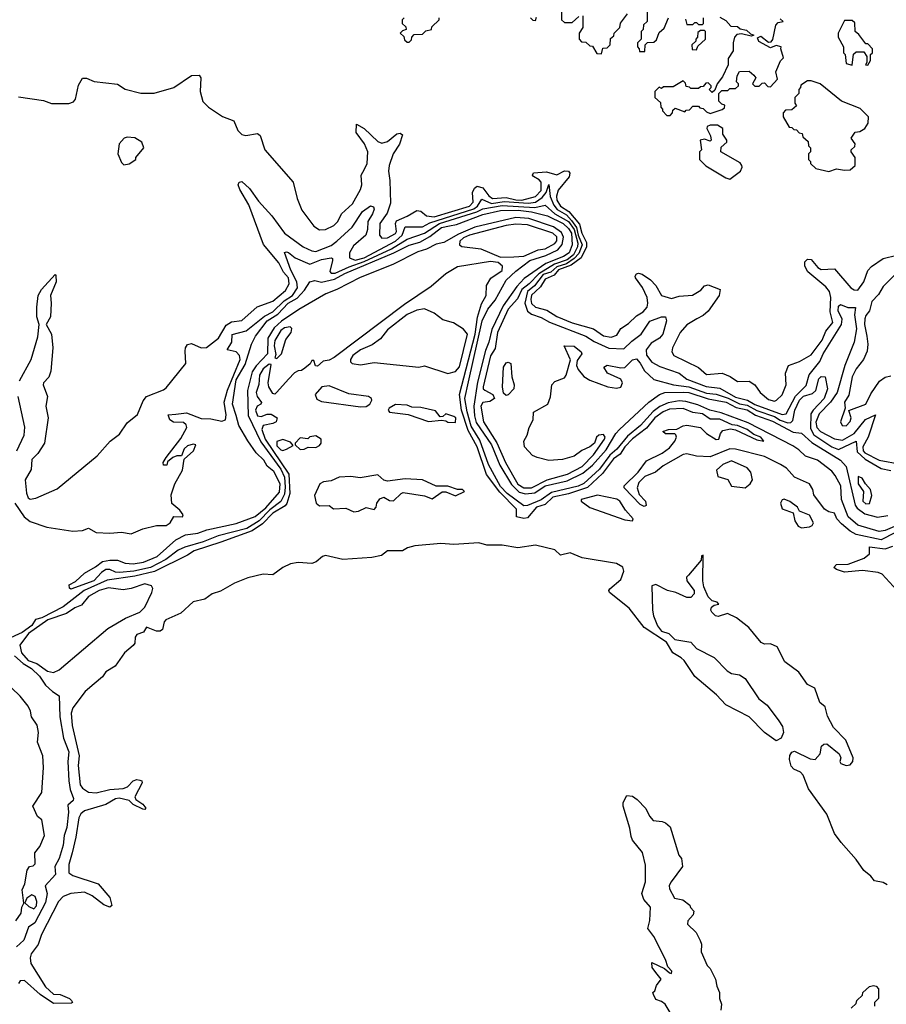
# Model space of a CAD drawing. Extents: x 2380107 to 2585170, y 384273 to 546161.
# Tile 312 of 331: x 2479942 to 2484401, y 492665 to 497735. Entities that reach past the tile are written whole.
import ezdxf

# ---------------------------------------------------------------- set-up
doc = ezdxf.new("R2010")
doc.units = 0

msp = doc.modelspace()

# ---------------------------------------------------------------- linework, layer by layer
at = {"layer": '0CON05XD'}
for points in [[(2482730, 497785), (2482730, 497735), (2482745, 497720), (2482785, 497720), (2482818.3, 497751.7)], [(2483170, 497775), (2483170, 497725), (2483151.7, 497708.3), (2483150, 497685), (2483140, 497675), (2483140, 497635), (2483120, 497615), (2483120, 497595), (2483130, 497585), (2483131.7, 497571.7), (2483158.3, 497571.7), (2483160, 497605), (2483171.7, 497618.3), (2483205, 497620), (2483218.3, 497631.7), (2483231.7, 497668.3), (2483258.3, 497691.7), (2483280, 497745)], [(2481920, 497745), (2481910, 497735), (2481910, 497715), (2481928.3, 497698.3), (2481930, 497685), (2481911.7, 497678.3), (2481900, 497665), (2481918.3, 497648.3), (2481921.7, 497631.7), (2481935, 497620), (2481945, 497620), (2481958.3, 497631.7), (2481960, 497645), (2481971.7, 497658.3), (2482015, 497660), (2482031.7, 497678.3), (2482060, 497685), (2482061.7, 497698.3), (2482100, 497735), (2482100, 497745)], [(2482570, 497745), (2482581.7, 497731.7), (2482595, 497730), (2482601.7, 497748.3)], [(2482840, 497755), (2482840, 497695), (2482820, 497665), (2482820, 497635), (2482831.7, 497621.7), (2482855, 497620), (2482875, 497600), (2482888.3, 497598.3), (2482911.7, 497561.7), (2482935, 497560), (2482941.7, 497588.3), (2482965, 497590), (2482980, 497605), (2482981.7, 497638.3), (2482998.3, 497651.7), (2483000, 497665), (2483030, 497695), (2483033, 497717), (2483070, 497765)], [(2483545, 497747.5), (2483575, 497730), (2483601.7, 497701.7), (2483635, 497700), (2483648.3, 497688.3), (2483681.7, 497681.7), (2483701.7, 497661.7), (2483720, 497655), (2483705, 497650), (2483655, 497662.5), (2483631.7, 497658.3), (2483620, 497645), (2483612.5, 497615), (2483612.5, 497575), (2483586.7, 497535), (2483587, 497503), (2483558.8, 497441.2), (2483530, 497405), (2483518.3, 497371.7), (2483505, 497360), (2483490, 497375), (2483500, 497385), (2483500, 497395), (2483485, 497410), (2483471.7, 497408.3), (2483458.3, 497391.7), (2483445, 497390), (2483435, 497380), (2483395, 497380), (2483388.3, 497388.3), (2483371.7, 497391.7), (2483368.3, 497408.3), (2483355, 497420), (2483305, 497390), (2483255, 497390), (2483245, 497380), (2483231.7, 497388.3), (2483210, 497365), (2483210, 497335), (2483238.3, 497308.3), (2483240, 497285), (2483250, 497275), (2483250, 497265), (2483271.7, 497241.7), (2483288.3, 497241.7), (2483300, 497255), (2483301.7, 497268.3), (2483315, 497280), (2483365, 497260), (2483371.7, 497268.3), (2483388.3, 497271.7), (2483405, 497290), (2483435, 497290), (2483441.7, 497281.7), (2483458.3, 497278.3), (2483475, 497260), (2483495, 497252.5), (2483557, 497273), (2483568.3, 497281.7), (2483570, 497295), (2483555, 497300), (2483540, 497315), (2483540, 497355), (2483555, 497370), (2483585, 497370), (2483595, 497380), (2483625, 497380), (2483640, 497395), (2483640, 497405), (2483630, 497415), (2483633.6, 497446.4), (2483645, 497467.5), (2483695, 497470), (2483719.3, 497449.3), (2483730, 497435), (2483712.5, 497405), (2483725, 497392.5), (2483747, 497393), (2483761.7, 497408.3), (2483775, 497410), (2483791.7, 497391.7), (2483805, 497390), (2483841.7, 497428.3), (2483833, 497467), (2483856.4, 497523.6), (2483871.7, 497538.3), (2483857.5, 497585), (2483860, 497595), (2483835, 497602.5), (2483805, 497590), (2483745, 497623.3), (2483738.3, 497641.7), (2483755, 497650), (2483795, 497620), (2483808.3, 497621.7), (2483817, 497633), (2483833, 497707), (2483845, 497720), (2483870, 497725), (2483855, 497740)], [(2483368.3, 497738.3), (2483375, 497710), (2483405, 497710), (2483415, 497720), (2483425, 497720), (2483435, 497710), (2483455, 497710), (2483460, 497715), (2483460, 497745)], [(2484305, 497500), (2484320, 497525), (2484320, 497555), (2484330, 497565), (2484330, 497585), (2484305, 497610), (2484295, 497610), (2484259.3, 497659.3), (2484240, 497675), (2484238.3, 497718.3), (2484225, 497730), (2484185, 497730), (2484152.5, 497665), (2484152.5, 497645), (2484180, 497595), (2484180, 497565), (2484190, 497555), (2484195, 497510), (2484225, 497500), (2484231.7, 497558.3), (2484245, 497570), (2484285, 497570), (2484300, 497545), (2484300, 497515), (2484293, 497503), (2484305, 497500)], [(2483425, 497580), (2483431.7, 497598.3), (2483470, 497635), (2483470, 497675), (2483465, 497680), (2483445, 497680), (2483431.7, 497668.3), (2483430, 497645), (2483420, 497635), (2483420, 497625), (2483400, 497605), (2483401.7, 497581.7), (2483425, 497580)], [(2479935, 497337.5), (2480065, 497319.3), (2480105, 497303.6), (2480195, 497302.7), (2480218.1, 497311.9), (2480229.4, 497325), (2480245, 497397.5), (2480265, 497433.3), (2480285, 497433.3), (2480325, 497416.7), (2480445, 497402.5), (2480485, 497377.5), (2480565, 497357.5), (2480633, 497357), (2480735, 497386.7), (2480825, 497447.1), (2480865, 497450), (2480873.3, 497435), (2480871.2, 497365), (2480883.9, 497313.9), (2480912.5, 497285), (2480985, 497236.7), (2481043.9, 497213.9), (2481064.3, 497164.3), (2481085, 497144), (2481105, 497139.2), (2481165, 497148.8), (2481179.5, 497139.5), (2481203.8, 497065), (2481348.3, 496898.3), (2481370, 496815), (2481394, 496755), (2481455, 496672.5), (2481485, 496653.5), (2481514.5, 496655.5), (2481558.8, 496675), (2481578, 496695), (2481598, 496735), (2481655, 496786), (2481695, 496860), (2481701.5, 496885), (2481699.2, 496935), (2481715.4, 496965), (2481730.3, 496995), (2481733.2, 497055), (2481716.7, 497095), (2481673.7, 497153.7), (2481675, 497196.7), (2481715, 497173.9), (2481785, 497108.6), (2481805, 497100), (2481835, 497108.6), (2481881.9, 497148.1), (2481900, 497150), (2481911.9, 497141.9), (2481896.1, 497093.9), (2481863.7, 497045), (2481843.3, 496985), (2481839.6, 496955), (2481846.9, 496906.9), (2481850.5, 496789.5), (2481831.8, 496738.2), (2481794.6, 496685), (2481792.5, 496625), (2481805, 496610), (2481835, 496612.6), (2481875, 496634.2), (2481880.5, 496645), (2481874.7, 496685), (2481880.1, 496699.9), (2481936.3, 496723.7), (2481985, 496753.3), (2482005, 496749.2), (2482034.2, 496724.2), (2482075, 496719.3), (2482255.8, 496775), (2482275, 496794.6), (2482271.2, 496845), (2482282.2, 496867.8), (2482295, 496878.1), (2482325, 496868.6), (2482355, 496827.2), (2482375, 496813.6), (2482445, 496819.9), (2482495, 496807.4), (2482525, 496806.5), (2482595, 496824.9), (2482625.1, 496854.9), (2482625, 496897.7), (2482615, 496911.1), (2482585, 496927.8), (2482580.4, 496935), (2482585, 496946.8), (2482651.9, 496951.9), (2482705, 496936.9), (2482745, 496955.9), (2482766.2, 496955), (2482772, 496945), (2482769.5, 496925), (2482713.1, 496856.9), (2482703.4, 496826.5), (2482704.9, 496805), (2482724, 496775), (2482767.3, 496747.3), (2482821.5, 496681.5), (2482833.8, 496635), (2482858.4, 496588.4), (2482858.5, 496565), (2482831, 496509), (2482779.6, 496470.4), (2482715, 496446.6), (2482691.2, 496418.8), (2482645, 496398.7), (2482620.9, 496359.1), (2482596.4, 496335), (2482575, 496316.6), (2482571, 496295), (2482575, 496273.8), (2482595, 496255.3), (2482655, 496238.9), (2482705, 496207.1), (2482785, 496174), (2482895, 496142.5), (2482945, 496107.1), (2482985, 496100), (2483015, 496110), (2483035, 496145.7), (2483075, 496170.6), (2483115, 496210.5), (2483149.4, 496230.6), (2483169.6, 496255), (2483174.6, 496275.4), (2483170.7, 496305), (2483146.8, 496356.8), (2483110.8, 496405), (2483108, 496415), (2483115, 496426.2), (2483125, 496430), (2483145, 496424.3), (2483187.1, 496395), (2483215, 496365.8), (2483244.5, 496314.5), (2483295, 496298.9), (2483335, 496310.9), (2483404.2, 496315.8), (2483447.4, 496342.6), (2483465.7, 496364.3), (2483485, 496370), (2483546.4, 496346.4), (2483540.8, 496315), (2483485, 496234.2), (2483458.9, 496211.1), (2483425.6, 496194.4), (2483375, 496164.3), (2483340, 496125), (2483301.4, 496045), (2483298, 496025), (2483308, 496005), (2483434.6, 495944.6), (2483475, 495908.6), (2483555.6, 495915.6), (2483598.3, 495898.3), (2483635, 495871.2), (2483695, 495873.8), (2483724.2, 495854.2), (2483752, 495815), (2483795, 495778.6), (2483825, 495770), (2483836.7, 495775), (2483865, 495802.5), (2483886.2, 495855), (2483882.5, 495915), (2483897.5, 495955), (2483955, 495974.2), (2484015, 496008.6), (2484071.1, 496085), (2484089.6, 496130.4), (2484125.9, 496175), (2484111.4, 496231.4), (2484115.2, 496305.2), (2484109.1, 496335), (2484089.3, 496359.3), (2483997.2, 496437.2), (2483981.8, 496465), (2483982.3, 496487.7), (2483995, 496501.1), (2484015, 496500), (2484048.6, 496458.6), (2484065, 496448.1), (2484135, 496452.5), (2484219.1, 496355), (2484235, 496344.7), (2484255, 496342.1), (2484285, 496385.6), (2484305.9, 496444.1), (2484325.3, 496464.7), (2484385, 496504.6), (2484455, 496522.7)], [(2484105, 496952.5), (2484145, 496967.5), (2484185, 496960), (2484215, 496962.5), (2484240, 496985), (2484240, 497025), (2484220, 497055), (2484220, 497065), (2484238.3, 497081.7), (2484240, 497095), (2484220, 497125), (2484240, 497155), (2484265, 497160), (2484290, 497175), (2484307, 497203), (2484310, 497235), (2484267, 497277), (2484170, 497315), (2484060, 497405), (2484015, 497420), (2483995, 497420), (2483961.7, 497398.3), (2483960, 497385), (2483950, 497375), (2483950, 497355), (2483930, 497335), (2483930, 497305), (2483938.3, 497291.7), (2483915, 497270), (2483881.7, 497268.3), (2483870, 497255), (2483870, 497235), (2483901.7, 497181.7), (2483915, 497180), (2483925, 497170), (2483938.3, 497168.3), (2483951.7, 497151.7), (2483968.3, 497148.3), (2483971.7, 497131.7), (2483998.3, 497108.3), (2484000, 497085), (2484010, 497075), (2484010, 497055), (2484000, 497045), (2484000, 497015), (2484010, 497005), (2484010, 496995), (2484038.3, 496968.3), (2484105, 496952.5)], [(2483595, 496913.8), (2483651.2, 496955), (2483660, 496975), (2483657.5, 496985), (2483648.3, 496998.3), (2483550, 497055), (2483551.7, 497078.3), (2483580, 497105), (2483580, 497115), (2483560, 497145), (2483560, 497175), (2483531.7, 497191.7), (2483495, 497192.5), (2483480, 497185), (2483477.5, 497175), (2483497, 497137), (2483500, 497115), (2483495, 497110), (2483465, 497120), (2483442.5, 497115), (2483450, 497065), (2483440, 497055), (2483440, 497015), (2483473, 496983), (2483575, 496920), (2483595, 496913.8)], [(2480478.3, 496988.3), (2480505, 496992.5), (2480540, 497015), (2480540, 497025), (2480580, 497075), (2480570, 497105), (2480535, 497127.5), (2480495, 497130), (2480480, 497125), (2480453.3, 497095), (2480447.5, 497045), (2480465, 497000), (2480478.3, 496988.3)], [(2479941.2, 495875), (2480000.6, 495985), (2480035, 496102.5), (2480041.2, 496165), (2480029.2, 496205), (2480029.2, 496255), (2480036.2, 496315), (2480054.2, 496345), (2480125, 496422.5), (2480128.3, 496418.3), (2480128.9, 496385), (2480100, 496315), (2480104.5, 496275), (2480100, 496205), (2480077.5, 496165), (2480105.4, 496115), (2480112.3, 496045), (2480102.7, 495925), (2480092.5, 495895), (2480064.7, 495865.3), (2480062.9, 495855), (2480084.1, 495795), (2480076.9, 495745), (2480088.2, 495685), (2480068.8, 495555), (2480035, 495501.1), (2480005, 495470), (2480000.4, 495419.6), (2479970, 495365), (2479976.8, 495296.8), (2479985, 495273.3), (2479996.4, 495266.4), (2480025, 495270.8), (2480135, 495320), (2480340.2, 495489.8), (2480407.1, 495565), (2480455, 495601.4), (2480495, 495659.2), (2480548.5, 495701.5), (2480577.6, 495772.4), (2480594.7, 495795.3), (2480681.7, 495828.3), (2480695, 495838.6), (2480796.5, 495965), (2480792.4, 496027.6), (2480794.5, 496045.5), (2480805, 496062), (2480825, 496067.1), (2480875, 496044.5), (2480903, 496047), (2480965, 496095.5), (2481005, 496161.3), (2481030.8, 496179.2), (2481085, 496185.5), (2481163.8, 496256.2), (2481244.7, 496285.3), (2481309.3, 496340.7), (2481328.7, 496375), (2481325.2, 496405), (2481299.5, 496435), (2481275, 496483.8), (2481197, 496577), (2481121.1, 496781.1), (2481075, 496860), (2481066, 496885), (2481071.2, 496898.8), (2481085, 496901.2), (2481125, 496865.8), (2481170.7, 496800.7), (2481239.1, 496725), (2481305, 496635.6), (2481400, 496565), (2481445, 496544.6), (2481465, 496541.8), (2481545, 496572.4), (2481573.6, 496595), (2481653.3, 496666.7), (2481705, 496747.5), (2481746.2, 496776.2), (2481761.7, 496771.7), (2481765, 496760), (2481757.9, 496735), (2481732.7, 496695), (2481731.8, 496655), (2481723.2, 496625), (2481660, 496570), (2481639.4, 496535), (2481638.9, 496508.9), (2481667.4, 496497.4), (2481715, 496508.7), (2481875.3, 496594.7), (2481909.8, 496625), (2481925, 496668.1), (2482015, 496668.7), (2482051.4, 496688.6), (2482278.1, 496761.9), (2482296.9, 496775), (2482319.2, 496810.8), (2482368.6, 496788.6), (2482435, 496798), (2482559.4, 496789.4), (2482595, 496796), (2482630.8, 496819.2), (2482651.1, 496845), (2482665, 496886.7), (2482671.1, 496825), (2482689.4, 496779.4), (2482706.9, 496756.9), (2482755, 496729.6), (2482781.6, 496701.6), (2482807.2, 496665), (2482815.3, 496625), (2482836.8, 496575), (2482818.2, 496531.8), (2482794.7, 496505.3), (2482755, 496477.3), (2482705, 496462.5), (2482675, 496435.1), (2482635, 496422.1), (2482590.3, 496365), (2482554.7, 496335.3), (2482540.2, 496275), (2482554.5, 496234.5), (2482575, 496218.2), (2482625, 496201.2), (2482667.8, 496177.8), (2482854.4, 496105), (2482897.8, 496077.8), (2482973.3, 496043.3), (2483050.4, 496039.6), (2483090.9, 496079.1), (2483139.4, 496115), (2483185, 496182.5), (2483244.2, 496204.2), (2483264.2, 496204.2), (2483270.6, 496185), (2483251.1, 496115), (2483233.1, 496095), (2483190.2, 496069.8), (2483165.2, 496035), (2483167.7, 496007.7), (2483195, 495971.5), (2483235, 495948.4), (2483335, 495914.2), (2483375, 495883.7), (2483474, 495846), (2483545, 495838.4), (2483625, 495791.1), (2483686.5, 495776.5), (2483725, 495753.5), (2483865, 495701.3), (2483885, 495706.2), (2483933, 495797), (2483987.8, 495852.2), (2484003.3, 495906.7), (2484058.3, 495975), (2484075.6, 496015), (2484170.3, 496165), (2484173.3, 496193.3), (2484153.6, 496235), (2484155, 496260), (2484165, 496268.6), (2484203.7, 496253.7), (2484243, 496253), (2484236.8, 496215), (2484247.4, 496142.6), (2484234.8, 496075.2), (2484187.2, 495955), (2484147.3, 495815), (2484114.6, 495765.4), (2484055.2, 495705), (2484037.8, 495662.2), (2484043, 495635), (2484061.6, 495615), (2484135, 495576.3), (2484175, 495569.4), (2484234.7, 495605), (2484293.4, 495676.6), (2484345, 495700), (2484307, 495585), (2484279.7, 495535), (2484281.6, 495515), (2484289.6, 495505), (2484365, 495466.8), (2484475, 495445.9)], [(2480082.3, 495122.3), (2480215, 495101.1), (2480265.4, 495104.6), (2480295, 495116), (2480335, 495094.5), (2480405, 495091.5), (2480465, 495096.8), (2480515, 495088.1), (2480575, 495113.1), (2480645, 495130.5), (2480695, 495130.6), (2480716.9, 495145), (2480735, 495176.7), (2480780, 495175), (2480783.3, 495185), (2480765, 495210), (2480724, 495244), (2480721.7, 495288.3), (2480740, 495345), (2480780, 495415), (2480788.3, 495471.7), (2480836.2, 495515), (2480847.5, 495545), (2480835, 495550), (2480805, 495541.2), (2480788.8, 495525), (2480775, 495490), (2480750.7, 495489.3), (2480729.3, 495480.7), (2480701.7, 495458.3), (2480698.3, 495441.7), (2480681.7, 495441.7), (2480680, 495455), (2480695, 495480), (2480771.7, 495578.3), (2480801.4, 495635), (2480798.5, 495648.5), (2480785, 495660.8), (2480733.3, 495663.3), (2480715, 495673.8), (2480705, 495700), (2480745.5, 495704.5), (2480800.2, 495710.2), (2480875, 495680.6), (2480925, 495680.5), (2480982.1, 495667.9), (2481000.5, 495675), (2481005, 495700), (2480994, 495765), (2481011.9, 495828.1), (2481076.5, 495985), (2481072.1, 496005), (2481055, 496024.4), (2481008.8, 496035), (2481032.5, 496075), (2481035.6, 496114.4), (2481106.9, 496133.1), (2481201.2, 496208.8), (2481245, 496229.9), (2481301.9, 496288.1), (2481345, 496315.6), (2481371.9, 496355), (2481368.1, 496385), (2481337.4, 496445), (2481304.2, 496535.8), (2481315, 496540), (2481325, 496535.7), (2481359.5, 496509.5), (2481435, 496476.1), (2481495, 496500), (2481545, 496508.2), (2481550.8, 496505), (2481550.8, 496495), (2481537.6, 496437.6), (2481545, 496429.7), (2481565, 496429.6), (2481637.2, 496462.8), (2481715, 496489.1), (2481855, 496554.7), (2481935, 496604.5), (2482025, 496635.9), (2482101.6, 496685), (2482293.8, 496746.2), (2482325, 496761.8), (2482425, 496778.9), (2482592.7, 496767.3), (2482645, 496779.2), (2482695, 496735.4), (2482765, 496696.2), (2482795, 496654.8), (2482812.9, 496585), (2482812.2, 496565), (2482790.7, 496525), (2482758.3, 496498.3), (2482694.1, 496475.9), (2482612.9, 496427.1), (2482562.8, 496375), (2482525, 496346.5), (2482503, 496297), (2482454.8, 496245), (2482400.6, 496125), (2482387.9, 496042.1), (2482365, 496004), (2482326.6, 495845), (2482326.5, 495835), (2482335, 495826.5), (2482376.9, 495805), (2482384.2, 495785), (2482361.1, 495768.9), (2482325, 495763.5), (2482314.4, 495745), (2482328.9, 495665), (2482397, 495557), (2482442.2, 495455), (2482505, 495343.5), (2482535, 495324.5), (2482575, 495324.8), (2482655.6, 495365.6), (2482760.6, 495395), (2482836.7, 495435), (2482894.6, 495495), (2482950.6, 495575), (2482954, 495585), (2482945, 495598.8), (2482922.5, 495595), (2482910, 495585), (2482898.8, 495555), (2482876.2, 495535), (2482835, 495516), (2482795, 495487.5), (2482735, 495470.6), (2482665, 495465.6), (2482605, 495480), (2482581.2, 495491.2), (2482539.2, 495535), (2482536.2, 495565), (2482553.8, 495595), (2482562.5, 495635), (2482583.3, 495675), (2482586.4, 495713.6), (2482658.8, 495755), (2482673, 495793), (2482680, 495855), (2482695, 495871.2), (2482745, 495890), (2482753.8, 495905), (2482775.9, 495984.1), (2482743.9, 496056.1), (2482795, 496054.3), (2482831.2, 496025), (2482833.8, 496015), (2482809.7, 495980.3), (2482807.5, 495955), (2482815, 495934.2), (2482845, 495897.1), (2482875, 495879.4), (2482967.5, 495845), (2483012, 495838), (2483035, 495842), (2483044, 495865), (2483035, 495883.8), (2482966.7, 495915), (2482946.7, 495945), (2482965, 495955.7), (2483035, 495942.9), (2483055, 495944.4), (2483095, 495984), (2483115, 495988), (2483135, 495967.1), (2483156.3, 495926.3), (2483205, 495882), (2483306.7, 495855), (2483385, 495844.9), (2483475, 495811.8), (2483525, 495806.6), (2483586.4, 495786.4), (2483645, 495757.7), (2483685, 495750.1), (2483735, 495721.8), (2483825, 495691.9), (2483855, 495672.4), (2483895, 495658.5), (2483909.9, 495660.1), (2483919.5, 495670.5), (2483929.7, 495725), (2483955, 495776.5), (2483975, 495795.6), (2484020.8, 495810.8), (2484037.8, 495825), (2484053.3, 495885), (2484065, 495897.1), (2484086.1, 495896.1), (2484098.9, 495835), (2484081.5, 495785), (2484024.8, 495725.2), (2484013.1, 495705), (2484010.6, 495630.6), (2484028.2, 495598.2), (2484120, 495535), (2484155, 495521.8), (2484245.4, 495565.4), (2484250.3, 495510.3), (2484291.7, 495471.7), (2484375, 495424.7), (2484425, 495414.2)], [(2484442.5, 495125), (2484395, 495104.8), (2484365, 495099.5), (2484255, 495131.6), (2484204.7, 495175), (2484171.2, 495265), (2484167.1, 495335), (2484138.5, 495388.5), (2484119.8, 495409.8), (2484047.1, 495467.1), (2483985, 495487.1), (2483950.6, 495520.6), (2483920, 495540), (2483689.4, 495659.4), (2483550.6, 495710.6), (2483493.1, 495725), (2483431.7, 495751.7), (2483369.2, 495769.2), (2483335, 495771.6), (2483278.1, 495761.9), (2483236.2, 495743.8), (2483201.7, 495718.3), (2483135.9, 495645), (2483068.8, 495591.2), (2483015, 495523.5), (2482977.9, 495492.1), (2482925, 495420), (2482845, 495345.9), (2482815, 495332.4), (2482678.8, 495301.2), (2482625, 495262.5), (2482555, 495232.9), (2482535, 495230.9), (2482450, 495295), (2482415, 495331.4), (2482354.2, 495445), (2482309.6, 495569.6), (2482265, 495641.5), (2482243.5, 495715), (2482233, 495785), (2482250.3, 495870.3), (2482321.5, 496185), (2482350.7, 496245), (2482388.7, 496291.3), (2482445, 496394.5), (2482495, 496440.9), (2482567.3, 496495), (2482649.2, 496520.8), (2482710.6, 496549.4), (2482733.2, 496576.8), (2482740, 496615), (2482729.8, 496639.8), (2482688.9, 496668.9), (2482560.7, 496710.7), (2482495, 496715.9), (2482283.1, 496666.9), (2482198.8, 496631.2), (2482125, 496588.2), (2482085, 496579.8), (2482035, 496554.2), (2481990.2, 496539.8), (2481861.9, 496475), (2481693, 496407), (2481573.3, 496345), (2481516.8, 496323.2), (2481377.4, 496242.6), (2481288.1, 496181.9), (2481251.2, 496148.8), (2481218.8, 496095), (2481217, 496015), (2481158.1, 495951.9), (2481138, 495922), (2481113.8, 495826.2), (2481117.6, 495697.6), (2481181.9, 495561.9), (2481285, 495420.4), (2481305, 495379.2), (2481308.2, 495328.2), (2481305, 495292.2), (2481285, 495254.7), (2481228.8, 495211.2), (2481174.6, 495155), (2481110.5, 495115), (2480962.8, 495077.2), (2480885, 495046.5), (2480790.7, 495019.3), (2480757.3, 495002.7), (2480694.5, 494955), (2480615.7, 494915), (2480528.8, 494895), (2480455, 494887.9), (2480435, 494889.7), (2480405, 494903.2), (2480385, 494903.1), (2480361.9, 494888.1), (2480323.6, 494845), (2480205, 494802.5), (2480197.7, 494807.7), (2480195.8, 494825), (2480228.7, 494841.3), (2480274.8, 494885.2), (2480332.6, 494917.4), (2480367.5, 494945), (2480405, 494952.4), (2480445, 494951.2), (2480485, 494936.7), (2480525, 494932.9), (2480578.2, 494941.8), (2480649, 494971), (2480745, 495056.4), (2480795, 495082.9), (2480858.3, 495091.7), (2480905, 495108.6), (2481055, 495140), (2481153, 495177), (2481208.2, 495221.8), (2481278.5, 495301.5), (2481282.2, 495345), (2481249.2, 495409.2), (2481215, 495436.5), (2481197.7, 495467.7), (2481159.2, 495505), (2481115, 495565.6), (2481069.2, 495645), (2481055, 495696.9), (2481037.6, 495755), (2481055, 495881.1), (2481101.2, 495958.8), (2481133.8, 496065), (2481154.7, 496105), (2481215, 496184.6), (2481270.8, 496219.2), (2481323.1, 496275), (2481369.4, 496300.6), (2481407.7, 496342.3), (2481435, 496384.6), (2481461.2, 496391.2), (2481495, 496382.8), (2481561, 496399), (2481615, 496428.5), (2481866.3, 496533.7), (2481945, 496574.7), (2482000.4, 496589.6), (2482051.9, 496618.1), (2482112.5, 496665), (2482154.1, 496674.1), (2482189, 496681), (2482325, 496731.4), (2482415, 496753.3), (2482506.3, 496753.7), (2482575.1, 496745.1), (2482658.1, 496725), (2482738.7, 496685), (2482765, 496660.6), (2482780.8, 496635), (2482785.2, 496575), (2482768.9, 496535), (2482740, 496515), (2482649.8, 496480.2), (2482538, 496402), (2482499.4, 496360.6), (2482428.7, 496261.3), (2482371, 496139), (2482356.5, 496075), (2482338, 496032), (2482297.9, 495867.9), (2482278.9, 495745), (2482281.4, 495695), (2482290.2, 495660.2), (2482369.5, 495545), (2482411.8, 495441.8), (2482472.1, 495342.1), (2482512.3, 495302.3), (2482543.9, 495293.9), (2482592.1, 495297.9), (2482645.6, 495335), (2482759.1, 495360.9), (2482839.9, 495400.1), (2482888.7, 495441.3), (2482959.4, 495520.6), (2483009.7, 495605), (2483027.6, 495625), (2483179.1, 495765), (2483233.4, 495805), (2483261.4, 495815), (2483355, 495817.6), (2483385, 495815.9), (2483485, 495782.6), (2483577.5, 495765), (2483628.5, 495738.5), (2483685, 495725.5), (2483728.3, 495698.3), (2483815, 495668.5), (2483921.2, 495611.2), (2483965, 495605.7), (2484018.1, 495558.1), (2484165, 495467.7), (2484193.8, 495435), (2484240, 495235), (2484250.2, 495220.2), (2484290, 495190), (2484355, 495174.2), (2484408.4, 495181.6)], [(2482415, 496512), (2482485, 496514.3), (2482535, 496517.5), (2482610.3, 496549.8), (2482645, 496555.4), (2482695, 496583.3), (2482705, 496596), (2482705, 496617.3), (2482685.4, 496635), (2482555, 496679.4), (2482495, 496681.9), (2482444.7, 496674.7), (2482255.6, 496625), (2482225, 496612.1), (2482206.5, 496595), (2482205.4, 496575.4), (2482216.8, 496566.8), (2482315, 496554.6), (2482415, 496512)], [(2484445, 495092.3), (2484375, 495056.5), (2484245, 495084.4), (2484215, 495101.1), (2484169.7, 495139.7), (2484146.9, 495165), (2484133.9, 495193.9), (2484105, 495200.6), (2484082.9, 495215), (2484028.3, 495288.3), (2484023.3, 495315), (2484005.5, 495345.5), (2483929.2, 495379.2), (2483886.7, 495425), (2483855.8, 495445), (2483775, 495485.9), (2483625, 495523.8), (2483595, 495525.3), (2483495, 495483.6), (2483425, 495487.6), (2483375, 495499.7), (2483355, 495496.9), (2483253, 495437), (2483212.9, 495405), (2483157.6, 495382.4), (2483128.3, 495351.7), (2483118.9, 495325), (2483130, 495290), (2483161.1, 495255), (2483165.7, 495234.3), (2483155, 495228), (2483135, 495238.6), (2483052.9, 495325), (2483051.4, 495335), (2483124.2, 495405.8), (2483166.7, 495463.3), (2483247.2, 495502.8), (2483285, 495531.2), (2483313.3, 495565), (2483320.8, 495585), (2483318, 495598), (2483313.3, 495603.3), (2483265, 495602.5), (2483251.2, 495615), (2483280, 495625), (2483322.7, 495627.3), (2483355, 495643.3), (2483375, 495646.4), (2483444.5, 495634.5), (2483475, 495603.8), (2483525, 495573.3), (2483538.8, 495575), (2483547.5, 495605), (2483560.1, 495619.9), (2483598.8, 495628.8), (2483625, 495623.1), (2483735, 495571.2), (2483770, 495565), (2483755.6, 495585), (2483719.3, 495599.3), (2483684.2, 495625), (2483635.7, 495645), (2483608.1, 495648.1), (2483545, 495677.3), (2483495, 495677.8), (2483455, 495705.2), (2483405, 495713.1), (2483355, 495732.5), (2483285, 495729.6), (2483252.1, 495715), (2483210.5, 495685), (2483167.8, 495632.2), (2483095, 495576.8), (2483055, 495535.6), (2483031.5, 495498.5), (2482996.6, 495473.4), (2482941.4, 495398.6), (2482864, 495326), (2482765, 495292.9), (2482685, 495275.9), (2482645, 495239.4), (2482601.6, 495225), (2482555, 495169.6), (2482535, 495167.2), (2482498.8, 495175), (2482498.7, 495215), (2482411.5, 495301.5), (2482343.7, 495393.7), (2482295, 495535.3), (2482249.7, 495619.7), (2482215.8, 495725), (2482204.3, 495804.3), (2482284.9, 496114.9), (2482297.5, 496202.5), (2482317.7, 496272.3), (2482342, 496315), (2482344.1, 496365.9), (2482366.1, 496403.9), (2482425, 496443.3), (2482426.2, 496465), (2482403.9, 496483.9), (2482365, 496490), (2482195, 496461.8), (2482135, 496426.9), (2482058.5, 496361.5), (2481921.5, 496268.5), (2481560.6, 495995), (2481535, 495981.8), (2481503.8, 495976.2), (2481475, 495951.2), (2481463.3, 495953.3), (2481455, 495980), (2481445, 495980), (2481436.4, 495963.6), (2481409.3, 495940.7), (2481391.7, 495928.3), (2481375, 495927.5), (2481355, 495916.7), (2481325, 495883.8), (2481265, 495816.2), (2481255, 495807.5), (2481245, 495810), (2481224.5, 495844.5), (2481220, 495865), (2481235, 495960), (2481225, 495960.8), (2481195, 495937.7), (2481175.5, 495905), (2481173.1, 495856.9), (2481159.1, 495815), (2481164.5, 495795), (2481186.2, 495763.8), (2481183.3, 495755), (2481164.4, 495745), (2481154.7, 495725), (2481165, 495694.4), (2481185, 495692.2), (2481215, 495703.3), (2481235, 495703.6), (2481266.5, 495685), (2481261.2, 495665), (2481244.2, 495655), (2481194.6, 495645.4), (2481188, 495625), (2481205.4, 495575), (2481326.2, 495395), (2481332.1, 495295), (2481315.5, 495244.5), (2481307.4, 495232.6), (2481245, 495194.1), (2481191.6, 495138.4), (2481137.4, 495102.6), (2480975.9, 495044.1), (2480840.2, 494999.8), (2480805, 494977), (2480635, 494894.4), (2480535, 494869.1), (2480391.7, 494848.3), (2480273.4, 494796.6), (2480165, 494711.9), (2480055, 494654.8), (2480023.5, 494646.5), (2480004.1, 494615), (2479955, 494579.3), (2479875, 494543.6)], [(2484441.7, 496418.3), (2484385, 496361.6), (2484360.1, 496319.9), (2484326.4, 496283.6), (2484313.9, 496236.1), (2484295, 496212), (2484290, 496195), (2484289.2, 496165), (2484300.9, 496105), (2484305.9, 496064.1), (2484302.3, 496027.7), (2484284.2, 495985.8), (2484245, 495938), (2484225, 495896.2), (2484208.6, 495801.4), (2484186, 495765), (2484190, 495735), (2484166, 495665), (2484174, 495645), (2484195, 495644.3), (2484215, 495666.7), (2484220.8, 495685), (2484207.5, 495722.5), (2484295, 495756), (2484320.8, 495809.2), (2484365.5, 495874.5), (2484395, 495894.2), (2484425, 495900.8)], [(2482145, 495913.8), (2482185, 495923.3), (2482205, 495946.7), (2482246.4, 496116.4), (2482225, 496140.8), (2482174.4, 496174.4), (2482118.8, 496188.8), (2482075, 496224.4), (2482025, 496245.8), (2481985, 496240), (2481935, 496217.3), (2481835, 496137.8), (2481798.4, 496091.6), (2481755, 496060.6), (2481695.8, 496035), (2481655.8, 496005), (2481644, 495985), (2481644, 495974), (2481652.5, 495965), (2481695, 495958.6), (2481765, 495969.2), (2481995, 495946.2), (2482025, 495952.5), (2482145, 495913.8)], [(2481265, 495991.2), (2481289.4, 496015), (2481311.5, 496088.5), (2481338, 496125), (2481342.5, 496145), (2481333.3, 496153.3), (2481305, 496148.2), (2481285.7, 496135), (2481255, 496082.9), (2481251.9, 496055), (2481259.5, 496010.5), (2481254.1, 495994.1), (2481265, 495991.2)], [(2482445, 495800), (2482431.3, 495811.3), (2482425.4, 495845), (2482431.5, 495945), (2482445, 495968.8), (2482455, 495971.2), (2482468.8, 495965), (2482474.2, 495895.8), (2482486.2, 495855), (2482484, 495835), (2482455, 495803.3), (2482445, 495800)], [(2481695, 495741.2), (2481725, 495743.8), (2481743.3, 495755), (2481753.8, 495775), (2481751.2, 495785), (2481736.7, 495795), (2481635, 495809.2), (2481535, 495850), (2481495.9, 495844.1), (2481462, 495805), (2481470.5, 495780.5), (2481495, 495768.8), (2481695, 495741.2)], [(2479926.9, 495515), (2479964, 495595), (2479967.5, 495637.5), (2479933.8, 495795)], [(2482185, 495660), (2482186, 495685), (2482175, 495692.5), (2482133.8, 495706.2), (2482118.3, 495691.7), (2482105, 495690), (2482080.7, 495720.7), (2482005, 495738.8), (2481959.3, 495739.3), (2481935, 495750), (2481875, 495753.3), (2481842.5, 495735), (2481837.5, 495725), (2481845, 495713.8), (2481941.2, 495701.2), (2482045, 495666.7), (2482113, 495673), (2482135, 495670), (2482145, 495662.5), (2482185, 495660)], [(2481385, 495522.5), (2481405, 495523.8), (2481426.4, 495533.6), (2481465, 495532.5), (2481485, 495542.5), (2481492.5, 495555), (2481492.5, 495575), (2481465, 495592.5), (2481435, 495587.5), (2481425, 495577.5), (2481385, 495582.5), (2481360, 495555), (2481360, 495545), (2481385, 495522.5)], [(2481295, 495516.7), (2481315, 495523.3), (2481348.3, 495541.7), (2481335, 495560), (2481295, 495572.5), (2481265, 495562.5), (2481265, 495540), (2481285, 495520), (2481295, 495516.7)], [(2483675, 495323.8), (2483700, 495345), (2483712.5, 495365), (2483704, 495405), (2483685, 495427.5), (2483605, 495464.2), (2483560, 495445), (2483527.5, 495415), (2483533.6, 495383.6), (2483585, 495366.7), (2483605, 495332.5), (2483675, 495323.8)], [(2481661.7, 495201.7), (2481685, 495203.8), (2481725, 495223.3), (2481765, 495213.3), (2481775.9, 495224.1), (2481780, 495245), (2481795, 495267.5), (2481815, 495276.7), (2481845, 495260), (2481865, 495256.7), (2481904.1, 495295.9), (2481915, 495300), (2482025, 495283.8), (2482065, 495267.5), (2482115, 495303.3), (2482135, 495303.8), (2482185, 495282.5), (2482230, 495305), (2482220, 495315), (2482195, 495316.7), (2482145, 495333.3), (2482085, 495333.3), (2482015, 495365.7), (2481925, 495370), (2481835, 495358.8), (2481815, 495364), (2481785, 495391.9), (2481693.9, 495376.1), (2481645, 495383.3), (2481585, 495380), (2481545, 495361.2), (2481505, 495356), (2481486.2, 495345), (2481458.8, 495285), (2481468, 495245), (2481485, 495232), (2481535, 495233.3), (2481557, 495217), (2481619.5, 495219.5), (2481661.7, 495201.7)], [(2484295, 495241.9), (2484315, 495243.3), (2484326, 495285), (2484320, 495315), (2484294.2, 495344.2), (2484277.5, 495375), (2484256.7, 495383.3), (2484256.9, 495345), (2484284.3, 495305), (2484279.4, 495255), (2484295, 495241.9)], [(2479916.9, 495245), (2479964.6, 495175), (2479995, 495150.6), (2480082.3, 495122.3)], [(2483095, 495153.8), (2483098.8, 495165), (2483059.1, 495209.1), (2483029.2, 495255), (2483015, 495265.5), (2482915, 495287.5), (2482830, 495265), (2482830, 495255), (2482875, 495222.5), (2483055, 495160), (2483095, 495153.8)], [(2483965, 495118.6), (2484005, 495123.1), (2484019.7, 495130.3), (2484026.9, 495145), (2484005, 495183.1), (2483953.8, 495203.8), (2483943.3, 495225), (2483905, 495254), (2483875, 495266.2), (2483865, 495262.5), (2483856.2, 495245), (2483865, 495216.7), (2483922.5, 495195), (2483930.8, 495155), (2483947.8, 495127.8), (2483965, 495118.6)], [(2484405, 493280.8), (2484385, 493291.4), (2484340.5, 493300.5), (2484321.2, 493325), (2484284.6, 493354.6), (2484245, 493410), (2484168, 493498), (2484134.4, 493545), (2484094.6, 493644.6), (2484000, 493775), (2483972.5, 493845), (2483959.7, 493859.7), (2483925, 493876), (2483911.7, 493891.7), (2483902.9, 493925), (2483904.4, 493945.6), (2483915, 493963.3), (2483928.3, 493968.3), (2484008.3, 493928.3), (2484035, 493926), (2484061.2, 493955), (2484067.5, 493995), (2484080, 494005), (2484095, 494006.7), (2484157.5, 493955), (2484166.7, 493935), (2484162.5, 493915), (2484167.5, 493905), (2484194.1, 493894.1), (2484215, 493898.8), (2484228.8, 493915), (2484231.2, 493935), (2484193.3, 494025), (2484130, 494090), (2484098.3, 494148.3), (2484086.1, 494196.1), (2484059.3, 494219.3), (2484033.6, 494293.6), (2483995, 494312.5), (2483951.2, 494375), (2483878.8, 494428.8), (2483840, 494505), (2483805, 494522), (2483775, 494518.8), (2483757.7, 494527.7), (2483693.3, 494605), (2483630, 494655), (2483583, 494677), (2483535, 494661.2), (2483522.5, 494665), (2483502.5, 494685), (2483497.5, 494695), (2483500.7, 494709.3), (2483515, 494720), (2483540, 494725), (2483530, 494735), (2483505, 494742.5), (2483483.6, 494763.6), (2483462.5, 494815), (2483457.5, 494845), (2483458.3, 494978.3), (2483450, 494975), (2483448.3, 494951.7), (2483383.3, 494875), (2483373.3, 494865), (2483373.8, 494845), (2483412.5, 494795), (2483411.7, 494778.3), (2483395, 494760), (2483375, 494760), (2483317.5, 494785), (2483275, 494796), (2483215, 494826.7), (2483195, 494820), (2483197.1, 494695), (2483202.9, 494665), (2483224.3, 494614.3), (2483245, 494586.7), (2483282.5, 494575), (2483313, 494543), (2483395, 494530), (2483425, 494496.7), (2483515, 494450), (2483581.7, 494381.7), (2483605, 494368.8), (2483645, 494361.2), (2483675, 494343.3), (2483745, 494237.5), (2483787.5, 494205), (2483847.5, 494125), (2483866.7, 494095), (2483871.2, 494065), (2483860, 494035), (2483835, 494021.2), (2483775, 494063.8), (2483695.8, 494145.8), (2483575, 494206.7), (2483527.7, 494257.7), (2483415, 494352.5), (2483360, 494435), (2483345, 494448.8), (2483303.3, 494475), (2483270, 494530), (2483154.6, 494604.6), (2483078, 494705), (2482976.7, 494785), (2482972.5, 494795), (2482977.5, 494805), (2483035, 494852.5), (2483050, 494895), (2483045.5, 494915.5), (2483012.5, 494935), (2482836.1, 494963.9), (2482775, 494990), (2482725, 494977.5), (2482695.8, 495005.8), (2482595, 495030), (2482505, 495015.8), (2482425, 495030), (2482345, 495030), (2482305, 495040.6), (2482175, 495033.3), (2482108.3, 495038.3), (2481974.5, 495025.5), (2481937.5, 495015), (2481910.7, 494999.3), (2481835, 494999.2), (2481803.6, 494976.4), (2481753.6, 494966.4), (2481605, 494956), (2481515, 494976.2), (2481499.5, 494970.5), (2481467.4, 494942.6), (2481445, 494934.4), (2481375, 494940), (2481335, 494933.1), (2481295, 494914.4), (2481245, 494877.1), (2481195, 494880), (2481115, 494861.1), (2481046.6, 494833.4), (2480975, 494793.1), (2480932, 494778), (2480895, 494751.9), (2480835, 494737.5), (2480771.7, 494678.3), (2480694, 494645), (2480685.7, 494635), (2480676, 494595), (2480665, 494586.2), (2480645, 494586.2), (2480595, 494606.7), (2480578, 494582), (2480545, 494570), (2480535.8, 494555), (2480534.2, 494525), (2480525, 494512), (2480481.4, 494475), (2480433, 494407), (2480385, 494377.1), (2480368.5, 494351.5), (2480325, 494314.4), (2480278.1, 494275), (2480215, 494190.8), (2480206.2, 494165), (2480211, 494101), (2480247.3, 493945), (2480243.4, 493895), (2480252.7, 493795), (2480265, 493778.5), (2480295, 493757.8), (2480334.7, 493754.7), (2480405, 493771.8), (2480475, 493775.5), (2480495.8, 493785), (2480526.2, 493815), (2480545, 493821.9), (2480560, 493820), (2480570, 493815), (2480572, 493805), (2480534.1, 493734.1), (2480538.8, 493718.8), (2480575, 493696), (2480590, 493675), (2480585, 493667.5), (2480575, 493670), (2480525, 493694.2), (2480504.5, 493714.5), (2480453.9, 493726.1), (2480435, 493722.5), (2480385.7, 493694.3), (2480275, 493661.8), (2480256, 493645), (2480245.3, 493625), (2480231.4, 493525), (2480212.5, 493445), (2480194.3, 493385), (2480195, 493341.9), (2480215, 493327.5), (2480345.4, 493285.4), (2480405, 493214.3), (2480416.6, 493173.4), (2480405, 493165.6), (2480375, 493176.8), (2480315, 493222.7), (2480275, 493241.6), (2480205, 493235.3), (2480165, 493220.9), (2480141.1, 493195), (2480054.7, 493025), (2480036.8, 492973.2), (2480000.7, 492925), (2479995.3, 492905), (2479999.7, 492875), (2480074.8, 492754.8), (2480115, 492716.5), (2480150, 492715), (2480198.8, 492695), (2480209.2, 492685), (2480213.3, 492675), (2480209.2, 492670.8), (2480115, 492669.5), (2480047.5, 492715), (2479967, 492787), (2479945, 492785.4), (2479935, 492771.9)], [(2484455, 494797.1), (2484380, 494880), (2484358.7, 494888.7), (2484278.3, 494898.3), (2484185, 494889.6), (2484145, 494903.5), (2484130.8, 494915), (2484145, 494928.9), (2484205, 494930.9), (2484286.9, 494963.1), (2484313.8, 494985), (2484315, 495020), (2484395, 495010.6), (2484435, 495024.5)], [(2480115, 494373.8), (2480145, 494386.7), (2480395, 494600), (2480486.4, 494653.6), (2480560, 494685), (2480585, 494710), (2480622.5, 494785), (2480626.7, 494806.7), (2480620, 494820), (2480585, 494830), (2480515, 494806.7), (2480475, 494800), (2480398.7, 494808.7), (2480350, 494795), (2480296.2, 494765), (2480260, 494720), (2480225, 494706.9), (2480182.6, 494677.4), (2480086.7, 494645), (2479986.5, 494575), (2479942.5, 494515), (2479951.8, 494475), (2479986.2, 494435), (2480029.6, 494419.6), (2480085, 494380.8), (2480115, 494373.8)], [(2479915, 494460.2), (2479959.8, 494419.8), (2480002.1, 494395), (2480044.2, 494355), (2480075, 494308), (2480111.1, 494275), (2480144.2, 494254.2), (2480148.1, 494145), (2480167.9, 494035), (2480195.3, 493965), (2480188.8, 493915), (2480195.3, 493815.3), (2480201.5, 493771.5), (2480219.2, 493725), (2480216.2, 493715), (2480188.8, 493691.2), (2480192.5, 493655), (2480184.4, 493575), (2480170.8, 493535), (2480165.3, 493484.7), (2480145, 493416.2), (2480123.3, 493375), (2480125.8, 493334.2), (2480073.3, 493275), (2480083.8, 493235), (2480075, 493190), (2480020, 493085), (2479987.3, 493062.7), (2479963.8, 492995), (2479925, 492961.2)], [(2479921.2, 493095), (2479950, 493135), (2479952, 493165), (2479962.5, 493185), (2479954, 493255), (2479968.8, 493285), (2479980, 493355), (2479992.5, 493375), (2480011.7, 493378.3), (2480021.7, 493388.3), (2480020, 493445), (2480045, 493477.5), (2480068.6, 493535), (2480055.8, 493615), (2480032.7, 493632.7), (2480008.8, 493685), (2480055.8, 493755), (2480064.5, 493885), (2480061.2, 493945), (2480034, 494015), (2480038.7, 494065), (2480032.2, 494102.2), (2480002.5, 494145), (2479997.6, 494175), (2479985, 494200.6), (2479945, 494252.2), (2479855, 494338.1)], [(2483325, 492562.5), (2483263.3, 492665), (2483245, 492680), (2483215, 492690), (2483202.5, 492715), (2483200, 492725), (2483210, 492735), (2483218.3, 492761.7), (2483242.5, 492795), (2483215, 492828), (2483195.8, 492855), (2483195, 492880), (2483258.9, 492848.9), (2483285, 492826.7), (2483295.8, 492824.2), (2483298, 492835), (2483277.5, 492857.5), (2483265.5, 492895.5), (2483204, 493015), (2483173.3, 493055), (2483183.6, 493096.4), (2483187.5, 493165), (2483152.5, 493205), (2483143.3, 493235), (2483161.2, 493295), (2483161.7, 493381.7), (2483147, 493447), (2483095, 493510), (2483088.3, 493528.3), (2483081.7, 493571.7), (2483047.5, 493685), (2483047.5, 493705), (2483065, 493740), (2483095, 493737.5), (2483119.3, 493719.3), (2483163, 493673), (2483183, 493633), (2483201.7, 493611.7), (2483247, 493607), (2483265, 493600), (2483288.3, 493578.3), (2483333, 493433), (2483347.5, 493415), (2483352.5, 493375), (2483293.9, 493296.1), (2483283.6, 493276.4), (2483285, 493260), (2483310.7, 493210.7), (2483353.6, 493203.6), (2483390, 493175), (2483393, 493163), (2483410, 493145), (2483407.5, 493125), (2483380, 493095), (2483378.3, 493078.3), (2483422.5, 493035), (2483443.3, 492993.3), (2483450, 492975), (2483447.5, 492935), (2483480, 492865), (2483495, 492850), (2483522.5, 492795), (2483528.3, 492758.3), (2483542.5, 492725), (2483542.5, 492695), (2483552.5, 492665), (2483550, 492635)], [(2480015, 493156.7), (2480027.5, 493172.5), (2480029.4, 493195), (2480020.8, 493220.8), (2480005, 493228), (2479979.2, 493210.8), (2479968.3, 493188.3), (2479988.9, 493168.9), (2480015, 493156.7)], [(2484220, 492645), (2484245, 492670), (2484250, 492685), (2484278.3, 492711.7), (2484280, 492725), (2484315, 492757.5), (2484335, 492762.5), (2484348.3, 492758.3), (2484360, 492745), (2484360, 492695), (2484340, 492675), (2484340, 492655)]]:
    msp.add_lwpolyline(points, dxfattribs=at)

doc.saveas('drawing.dxf')
